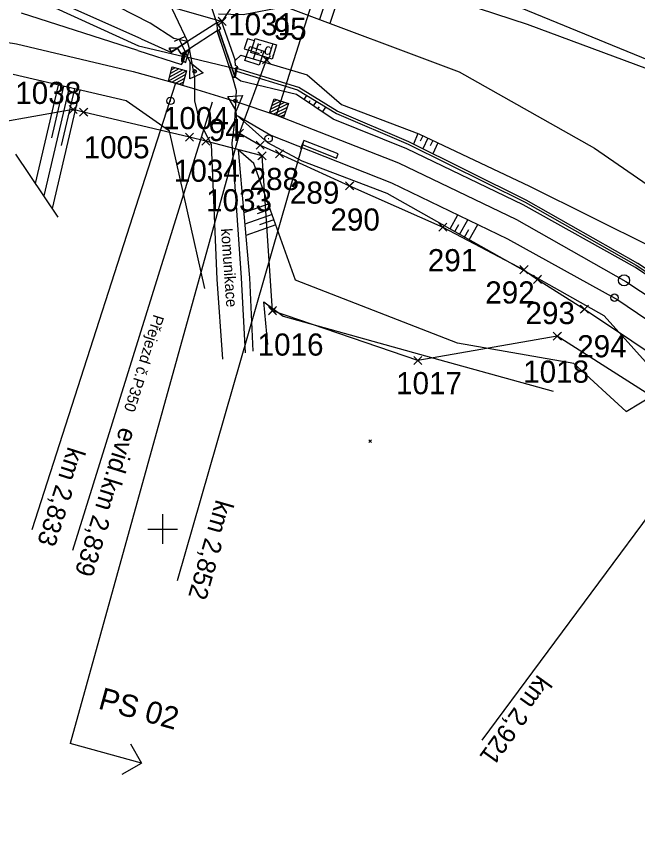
# Model space of a CAD drawing. Extents: x -866402 to -860377, y -1041908 to -1038598.
# Drawn here: x -866119.8 to -866035.7, y -1039142.5 to -1039030.6 of the extents above; entities that cross this region are included whole.
import ezdxf

# ---------------------------------------------------------------- set-up
doc = ezdxf.new("R2010")
doc.units = 0
for name, color, linetype in [('PS 02 pvky', 7, 'Continuous'), ('PS 02 trasa', 7, 'Continuous'), ('SZDC', 7, 'Continuous'), ('Vrstva 1', 7, 'Continuous'), ('Vrstva 13', 7, 'Continuous'), ('Vrstva 16', 7, 'Continuous'), ('Vrstva 17', 7, 'Continuous'), ('Vrstva 19', 7, 'Continuous'), ('Vrstva 23', 7, 'Continuous'), ('Vrstva 28', 7, 'Continuous'), ('Vrstva 3', 7, 'Continuous'), ('Vrstva 33', 7, 'Continuous'), ('Vrstva 4', 7, 'Continuous'), ('Vrstva 48', 7, 'Continuous'), ('Vrstva 49', 7, 'Continuous'), ('Vrstva 5', 7, 'Continuous'), ('Vrstva 51', 7, 'Continuous'), ('Vrstva 60', 7, 'Continuous'), ('Vrstva 7', 7, 'Continuous'), ('Vrstva 9', 7, 'Continuous')]:
    doc.layers.add(name, color=color, linetype=linetype)

msp = doc.modelspace()

# ---------------------------------------------------------------- linework, layer by layer
at = {"layer": 'PS 02 pvky'}
for points in [[(-866085.99, -1039036.14), (-866086.06, -1039036.37)], [(-866086.06, -1039036.37), (-866086.06, -1039036.37), (-866085.78, -1039036.46)], [(-866085.99, -1039036.14), (-866085.99, -1039036.14), (-866085.71, -1039036.23)], [(-866085.71, -1039036.23), (-866085.78, -1039036.46)]]:
    msp.add_lwpolyline(points, dxfattribs=at)
at = {"layer": 'PS 02 trasa'}
for p, q in [((-866089.58, -1039046.35), (-866112.52, -1039129.04)), ((-866102.88, -1039131.71), (-866112.52, -1039129.04)), ((-866104.36, -1039129.1), (-866102.88, -1039131.71)), ((-866105.49, -1039133.19), (-866102.88, -1039131.71))]:
    msp.add_line(p, q, dxfattribs=at)
for points in [[(-866089.58, -1039046.35), (-866085.94, -1039036.41)], [(-866089.58, -1039046.35), (-866086.79, -1039047.98), (-866084.17, -1039049.16), (-866074.68, -1039053.5), (-866062.05, -1039059.11), (-866051.07, -1039064.86), (-866049.23, -1039066.17), (-866042.89, -1039070.22), (-866030.06, -1039078.77), (-866023.51, -1039084.35), (-866020.73, -1039087.17), (-866013.2, -1039092.26), (-866004.71, -1039098.02), (-865992.41, -1039106.15), (-865981.06, -1039115.08), (-865978.49, -1039117.1), (-865966.14, -1039127.6), (-865952.64, -1039139.74), (-865944.03, -1039147.46), (-865936.02, -1039154.94), (-865933.75, -1039157.07), (-865918.84, -1039169.76), (-865908.34, -1039179.01)]]:
    msp.add_lwpolyline(points, dxfattribs=at)
at = {"layer": 'SZDC'}
for points in [[(-866173.58, -1039010.28), (-866139.24, -1039014.03), (-866135.59, -1039013.7), (-866108.01, -1039021.5), (-866099.33, -1039029.1), (-866091.94, -1039031.21), (-866087.62, -1039024.62), (-866074.31, -1039019.97), (-866032.39, -1039037.19), (-865999.72, -1039053.77), (-865967.8, -1039074.14), (-865938.24, -1039100.61), (-865935.1, -1039109.83), (-865930.21, -1039131.39), (-865886.54, -1039173.87), (-865874.49, -1039188.29), (-865866.5, -1039200.96), (-865848.89, -1039217.2), (-865824.46, -1039244.62), (-865811.77, -1039269), (-865801.8, -1039289.35)], [(-865876.59, -1039205.92), (-865919.19, -1039171.95), (-865943.13, -1039149.37), (-865947.55, -1039145.77), (-865966.01, -1039131.32), (-865992.06, -1039109.52), (-866005.79, -1039099.83), (-866046.56, -1039073.87), (-866065.43, -1039077.17), (-866085.13, -1039070.41), (-866086.54, -1039049.43), (-866094.16, -1039047.43), (-866096.36, -1039046.9), (-866110.7, -1039043.5), (-866112.11, -1039043.15), (-866127.37, -1039045.86), (-866147.4, -1039049.66), (-866152.71, -1039049.52)]]:
    msp.add_lwpolyline(points, dxfattribs=at)
at = {"layer": 'Vrstva 1'}
msp.add_lwpolyline([(-866140.05, -1039031), (-866119.79, -1039034.27), (-866104, -1039037.99), (-866098.27, -1039039.57), (-866095.96, -1039040.26), (-866090.11, -1039042.08), (-866084.57, -1039043.93), (-866068.08, -1039050.4), (-866052.1, -1039058.06), (-866037.28, -1039066.44), (-866023.76, -1039075.35), (-866019.56, -1039078.36)], dxfattribs=at)
at = {"layer": 'Vrstva 13'}
for p, q in [((-866092.66, -1039031.41), (-866096.65, -1039033.92)), ((-866090.23, -1039038.69), (-866092.38, -1039032.35)), ((-866092.38, -1039032.35), (-866090.18, -1039038.75)), ((-866092.61, -1039032.5), (-866096.37, -1039034.92)), ((-866098.05, -1039034.84), (-866096.65, -1039033.92)), ((-866097.98, -1039034.79), (-866096.65, -1039033.92)), ((-866098.86, -1039035.28), (-866098.79, -1039035.38)), ((-866097.49, -1039035.59), (-866096.37, -1039034.92)), ((-866097.2, -1039036.65), (-866096.9, -1039035.44)), ((-866096.9, -1039035.44), (-866096.37, -1039034.92)), ((-866096.9, -1039035.44), (-866096.86, -1039035.46))]:
    msp.add_line(p, q, dxfattribs=at)
for points in [[(-866092.61, -1039032.5), (-866092.38, -1039032.35), (-866092.1, -1039032.16), (-866092.66, -1039031.41)], [(-866092.66, -1039031.41), (-866092.15, -1039032.17), (-866092.1, -1039032.16)], [(-866090.48, -1039038.78), (-866092.61, -1039032.5), (-866090.55, -1039038.82)], [(-866099.08, -1039034.82), (-866098.86, -1039035.28), (-866098.05, -1039034.84), (-866099.08, -1039034.82), (-866099.16, -1039034.87), (-866098.79, -1039035.38), (-866098.12, -1039034.92), (-866098.05, -1039034.84)], [(-866098.05, -1039034.84), (-866097.52, -1039035.6), (-866097.49, -1039035.59), (-866097.98, -1039034.79), (-866098.05, -1039034.84)], [(-866096.37, -1039034.92), (-866096.89, -1039036.76), (-866097.2, -1039036.63), (-866096.86, -1039035.46), (-866096.37, -1039034.92)], [(-866097.2, -1039036.63), (-866097.2, -1039036.65), (-866096.86, -1039036.79), (-866096.89, -1039036.76)], [(-866090.55, -1039038.82), (-866090.18, -1039038.75), (-866090.23, -1039038.69), (-866090.48, -1039038.78), (-866090.55, -1039038.82)]]:
    msp.add_lwpolyline(points, dxfattribs=at)
at = {"layer": 'Vrstva 16'}
msp.add_lwpolyline([(-866088.94, -1039034.93), (-866088.02, -1039035.21), (-866087.57, -1039033.83), (-866088.53, -1039033.58), (-866088.94, -1039034.93)], dxfattribs=at)
at = {"layer": 'Vrstva 17'}
msp.add_lwpolyline([(-866037.25, -1039084.07), (-866033.37, -1039081.73), (-866019.44, -1039090.91), (-866005.12, -1039100.82), (-865983.05, -1039117.45), (-865950.09, -1039145.77), (-865936.95, -1039157.12), (-865920.94, -1039170.81), (-865906.86, -1039182.98), (-865895.75, -1039192.27), (-865887.73, -1039199.15)], dxfattribs=at)
at = {"layer": 'Vrstva 19'}
for p, q in [((-866097.52, -1039035.6), (-866096.9, -1039035.44)), ((-866089.98, -1039037.69), (-866097.31, -1039035.91)), ((-866089.99, -1039037.74), (-866090.18, -1039038.75)), ((-866090.07, -1039037.52), (-866089.84, -1039037.35)), ((-866089.99, -1039037.74), (-866090.07, -1039037.52)), ((-866089.99, -1039037.74), (-866089.84, -1039037.35)), ((-866090.18, -1039038.75), (-866090.09, -1039038.12))]:
    msp.add_line(p, q, dxfattribs=at)
for points in [[(-866097.39, -1039036.67), (-866097.41, -1039036.26), (-866097.31, -1039035.91), (-866097.28, -1039035.63), (-866097.52, -1039035.6), (-866097.15, -1039035.41)], [(-866097.2, -1039036.65), (-866096.9, -1039035.44), (-866097.15, -1039035.41), (-866097.38, -1039036.68), (-866097.2, -1039036.65)], [(-866097.38, -1039036.68), (-866097.39, -1039036.67), (-866097.2, -1039036.65)], [(-866090.18, -1039038.75), (-866090.12, -1039037.84), (-866090.07, -1039037.52)], [(-866089.84, -1039037.35), (-866089.94, -1039037.6), (-866089.98, -1039037.69), (-866090.01, -1039037.95), (-866090.09, -1039038.12)]]:
    msp.add_lwpolyline(points, dxfattribs=at)
at = {"layer": 'Vrstva 23'}
msp.add_lwpolyline([(-866087.47, -1039033.54), (-866084.57, -1039034.4), (-866085.17, -1039036.34), (-866088.08, -1039035.44), (-866087.47, -1039033.54)], dxfattribs=at)
at = {"layer": 'Vrstva 28'}
for p, q in [((-866099, -1039041.99), (-866098.9, -1039041.99)), ((-866085.7, -1039047.07), (-866085.6, -1039047.07))]:
    msp.add_line(p, q, dxfattribs=at)
for centre in [(-866098.95, -1039041.99), (-866085.65, -1039047.07)]:
    msp.add_circle(centre, 0.5, dxfattribs=at)
at = {"layer": 'Vrstva 3'}
for p, q in [((-866084.57, -1039043.93), (-866068.29, -1038992.54)), ((-866096.77, -1039037.91), (-866099.23, -1039039.31)), ((-866097.28, -1039037.77), (-866099.09, -1039038.79)), ((-866097.8, -1039037.63), (-866098.95, -1039038.28)), ((-866098.31, -1039037.49), (-866098.81, -1039037.77)), ((-866096.91, -1039038.42), (-866098.72, -1039039.45)), ((-866097.06, -1039038.93), (-866098.21, -1039039.59)), ((-866098.27, -1039039.57), (-866117.7, -1039100.12)), ((-866097.2, -1039039.44), (-866097.7, -1039039.73)), ((-866082.98, -1039042.35), (-866085.51, -1039043.62)), ((-866083.48, -1039042.19), (-866085.35, -1039043.11)), ((-866083.99, -1039042.02), (-866085.18, -1039042.61)), ((-866084.49, -1039041.85), (-866085.01, -1039042.11)), ((-866083.15, -1039042.86), (-866085.01, -1039043.78)), ((-866083.32, -1039043.36), (-866084.51, -1039043.95)), ((-866083.49, -1039043.86), (-866084, -1039044.12)), ((-866019.56, -1039078.36), (-866056.76, -1039128.61))]:
    msp.add_line(p, q, dxfattribs=at)
for points in [[(-866097.31, -1039039.84), (-866099.23, -1039039.31), (-866098.7, -1039037.38), (-866096.77, -1039037.91)], [(-866083.62, -1039044.25), (-866085.51, -1039043.62), (-866084.88, -1039041.72), (-866082.98, -1039042.35)]]:
    msp.add_lwpolyline(points, close=True, dxfattribs=at)
at = {"layer": 'Vrstva 33'}
for p, q in [((-866087.9, -1039035.23), (-866086.95, -1039035.55)), ((-866087.42, -1039035.39), (-866087.74, -1039036.34))]:
    msp.add_line(p, q, dxfattribs=at)
msp.add_lwpolyline([(-866088.21, -1039034.6), (-866086.31, -1039035.23), (-866086.95, -1039037.13), (-866088.85, -1039036.5), (-866088.21, -1039034.6)], dxfattribs=at)
at = {"layer": 'Vrstva 4'}
for p, q in [((-866097.05, -1039033.3), (-866098.46, -1039033.95)), ((-866095.58, -1039037.77), (-866095.75, -1039038.22)), ((-866095.96, -1039040.26), (-866090.11, -1039042.08)), ((-866093.29, -1039042.15), (-866112.23, -1039102.89)), ((-866090.33, -1039042.17), (-866090, -1039041.81)), ((-866090.59, -1039046.87), (-866089.03, -1039046.77))]:
    msp.add_line(p, q, dxfattribs=at)
for points in [[(-866097.75, -1039033.62), (-866096.28, -1039036.77), (-866094.53, -1039038.17), (-866096.34, -1039039.02), (-866096.28, -1039036.77)], [(-866089.81, -1039046.82), (-866090.04, -1039043.35), (-866091.16, -1039041.41), (-866089.17, -1039041.27), (-866090.04, -1039043.35)]]:
    msp.add_lwpolyline(points, dxfattribs=at)
for centre in [(-866095.67, -1039037.99), (-866090.16, -1039041.99)]:
    msp.add_circle(centre, 0.248, dxfattribs=at)
at = {"layer": 'Vrstva 48'}
for p, q in [((-866076.19, -1039023.18), (-866078.75, -1039030.97)), ((-866074.77, -1039023.65), (-866077.34, -1039031.5)), ((-866114.14, -1039039.84), (-866117.25, -1039053.17)), ((-866112.68, -1039040.18), (-866116.1, -1039054.87)), ((-866113.41, -1039040.01), (-866115.05, -1039047.01)), ((-866111.22, -1039040.52), (-866114.96, -1039056.57)), ((-866111.95, -1039040.35), (-866113.74, -1039048.03)), ((-866080.84, -1039041.82), (-866080.46, -1039041.27)), ((-866080.21, -1039042.24), (-866080.02, -1039041.95)), ((-866079.59, -1039042.66), (-866079.18, -1039042.06)), ((-866078.97, -1039043.08), (-866078.76, -1039042.77)), ((-866078.35, -1039043.51), (-866077.9, -1039042.84)), ((-866065.46, -1039046.4), (-866066.01, -1039047.85)), ((-866064.77, -1039046.71), (-866065.11, -1039047.43)), ((-866064.1, -1039047.03), (-866064.77, -1039048.47)), ((-866063.42, -1039047.35), (-866063.76, -1039048.08)), ((-866062.74, -1039047.67), (-866063.43, -1039049.14)), ((-866085.7, -1039055.96), (-866089.02, -1039057.14)), ((-866085.45, -1039056.66), (-866087.2, -1039057.29)), ((-866085.19, -1039057.37), (-866088.88, -1039058.68)), ((-866084.94, -1039058.08), (-866086.88, -1039058.77)), ((-866061.08, -1039059.33), (-866060.01, -1039057.43)), ((-866059.78, -1039060.07), (-866058.66, -1039058.09)), ((-866084.69, -1039058.78), (-866088.75, -1039060.23)), ((-866060.43, -1039059.7), (-866059.88, -1039058.73)), ((-866058.47, -1039060.81), (-866057.31, -1039058.74)), ((-866059.12, -1039060.44), (-866058.55, -1039059.43))]:
    msp.add_line(p, q, dxfattribs=at)
at = {"layer": 'Vrstva 49'}
for p, q in [((-866123.13, -1039025.46), (-866103.25, -1039034.51)), ((-866103.37, -1039035.16), (-866119.1, -1039030.1)), ((-866102.9, -1039033.6), (-866098.79, -1039035.42)), ((-866103.25, -1039034.51), (-866097.31, -1039035.91)), ((-866098.05, -1039034.84), (-866097.52, -1039035.6)), ((-866090.2, -1039036.5), (-866089.42, -1039035.81)), ((-866089.42, -1039035.81), (-866080.42, -1039038.46)), ((-866104.96, -1039041.98), (-866120.26, -1039038.41)), ((-866099.08, -1039046.08), (-866104.96, -1039041.98)), ((-866094.31, -1039067.39), (-866099.08, -1039046.08)), ((-866119.93, -1039049.2), (-866114.18, -1039057.73)), ((-866085.77, -1039074.99), (-866086.3, -1039069.23)), ((-866072.1, -1039087.9), (-866071.74, -1039088.25)), ((-866072.1, -1039088.25), (-866071.74, -1039087.9))]:
    msp.add_line(p, q, dxfattribs=at)
for points in [[(-866102.9, -1039033.6), (-866122.79, -1039024.71), (-866146.78, -1039013.71)], [(-866101.7, -1039031.47), (-866120.96, -1039021.58), (-866135.61, -1039015.68), (-866146.78, -1039013.71)], [(-866090.55, -1039018.25), (-866078.97, -1039022.27), (-866050.62, -1039031.57), (-866031.56, -1039038.68), (-866008.4, -1039049.04)], [(-866092.46, -1039030.18), (-866089.11, -1039030.3), (-866083.47, -1039029.21), (-866059.83, -1039038.03), (-866041.52, -1039048.4), (-865997.72, -1039078.61), (-865986.09, -1039094.2), (-865969.17, -1039106.56), (-865942.34, -1039136.25)], [(-866092.66, -1039031.41), (-866092.08, -1039031.12), (-866090.2, -1039036.5)], [(-866096.65, -1039033.92), (-866098.48, -1039033.54), (-866101.7, -1039031.47)], [(-866096.65, -1039033.92), (-866098.05, -1039034.84), (-866099.08, -1039034.82), (-866099.16, -1039034.87), (-866098.79, -1039035.38), (-866098.79, -1039035.42)], [(-866103.37, -1039035.16), (-866097.45, -1039037.06), (-866097.2, -1039036.65)], [(-866098.79, -1039035.38), (-866098.12, -1039034.92), (-866098.05, -1039034.84)], [(-866097.52, -1039035.6), (-866097.28, -1039035.63), (-866097.31, -1039035.91), (-866097.41, -1039036.26), (-866097.39, -1039036.67), (-866097.2, -1039036.65)], [(-866089.94, -1039037.6), (-866089.84, -1039037.35), (-866089.98, -1039037.28), (-866090.14, -1039037.2), (-866090.2, -1039036.5)], [(-866090.18, -1039038.75), (-866090.09, -1039038.12), (-866090.01, -1039037.95)], [(-866089.84, -1039037.35), (-866089.98, -1039037.28), (-866090.14, -1039037.2)], [(-866090.01, -1039037.95), (-866089.98, -1039037.69), (-866089.94, -1039037.6)], [(-866090.01, -1039037.95), (-866081.72, -1039040.5), (-866076.48, -1039043.71), (-866066.76, -1039047.86), (-866050.91, -1039055.72), (-866035.88, -1039064.26), (-866022.41, -1039073.16), (-866003.15, -1039087.32), (-865989.9, -1039098.7), (-865972.83, -1039112.76), (-865942.45, -1039137.76), (-865929.69, -1039148.44), (-865917.1, -1039158.86), (-865904.23, -1039169.72), (-865891.61, -1039180.96), (-865880.78, -1039191.21)], [(-865972.64, -1039112.55), (-865989.64, -1039098.5), (-866003.15, -1039087.32), (-866022.27, -1039072.9), (-866035.63, -1039064.01), (-866050.77, -1039055.45), (-866066.65, -1039047.54), (-866076.36, -1039043.36), (-866081.54, -1039040.15), (-866089.94, -1039037.6)], [(-865881.31, -1039191.84), (-865891.8, -1039181.17), (-865904.43, -1039169.9), (-865917.25, -1039159.03), (-865929.82, -1039148.62), (-865942.51, -1039137.95), (-865973.04, -1039113.08), (-865989.99, -1039098.9), (-866003.35, -1039087.62), (-866022.63, -1039073.54), (-866035.98, -1039064.55), (-866051.16, -1039056.06), (-866066.94, -1039048.47), (-866076.93, -1039044.46), (-866081.87, -1039041.12), (-866089.43, -1039039.33), (-866090.18, -1039038.75)], [(-866080.42, -1039038.46), (-866075.79, -1039042.46), (-866065.32, -1039046.46), (-866050.33, -1039053.52), (-866033.6, -1039061.87), (-866021.56, -1039071.93), (-866001.92, -1039086.12)], [(-865905.6, -1039181.31), (-865919.48, -1039168.96), (-865935.64, -1039155.48), (-865947.25, -1039144.17), (-865977.01, -1039118.41), (-865993.88, -1039104.74), (-866003.02, -1039099.51), (-866018.17, -1039089.11), (-866032.17, -1039080.04), (-866040.22, -1039071.09), (-866069.61, -1039054.53), (-866081.09, -1039050.16), (-866085.74, -1039047.69), (-866089.93, -1039043.96)], [(-866089.93, -1039043.96), (-866085.33, -1039046.65), (-866069, -1039053.09), (-866053.32, -1039060.67), (-866038.36, -1039068.93), (-866025.18, -1039077.89), (-866006.07, -1039091.92), (-865993.21, -1039103.04), (-865975.6, -1039117.03), (-865945.55, -1039141.99), (-865933.05, -1039152.36), (-865920.39, -1039162.88), (-865907.48, -1039173.69), (-865895.19, -1039184.6), (-865884.95, -1039195.19)], [(-866082.02, -1039066.29), (-866087.65, -1039050.47), (-866089.77, -1039048.64)], [(-866089.77, -1039048.64), (-866088.24, -1039065.98), (-866087.8, -1039075.88)], [(-866037.25, -1039084.07), (-866044.31, -1039077.56), (-866060.05, -1039074.81), (-866082.02, -1039066.29)], [(-866086.3, -1039069.23), (-866083.67, -1039071.17), (-866062.46, -1039077.06), (-866047.13, -1039081.32)]]:
    msp.add_lwpolyline(points, dxfattribs=at)
at = {"layer": 'Vrstva 5'}
for p, q in [((-866100, -1039098), (-866100, -1039102)), ((-866102, -1039100), (-866098, -1039100))]:
    msp.add_line(p, q, dxfattribs=at)
at = {"layer": 'Vrstva 51'}
for points in [[(-866104.1, -1039011.51), (-866101.82, -1039021.22), (-866099.96, -1039026.87), (-866096.65, -1039033.92)], [(-866092.66, -1039031.41), (-866094.93, -1039024.6), (-866095.7, -1039018.01), (-866092.78, -1039011.81)], [(-866092.66, -1039031.41), (-866092.61, -1039032.5), (-866090.55, -1039038.82), (-866090.05, -1039040.56), (-866090.28, -1039044.79), (-866090.63, -1039047.71), (-866089.39, -1039065.95), (-866088.81, -1039076.14)], [(-866091.85, -1039076.97), (-866092.61, -1039066.16), (-866093.4, -1039047.88), (-866094.93, -1039044.95), (-866095.66, -1039041.96), (-866095.64, -1039038.84), (-866096.37, -1039034.92), (-866096.65, -1039033.92)]]:
    msp.add_lwpolyline(points, dxfattribs=at)
at = {"layer": 'Vrstva 60'}
for p, q in [((-866091.49, -1039031.66), (-866092.49, -1039030.66)), ((-866091.49, -1039030.76), (-866092.49, -1039031.76)), ((-866092.39, -1039031.66), (-866091.39, -1039030.66)), ((-866092.39, -1039030.76), (-866091.39, -1039031.76)), ((-866091.94, -1039031.21), (-866091.94, -1039031.21)), ((-866085.49, -1039036.86), (-866086.49, -1039035.86)), ((-866085.49, -1039035.96), (-866086.49, -1039036.96)), ((-866086.39, -1039036.86), (-866085.39, -1039035.86)), ((-866086.39, -1039035.96), (-866085.39, -1039036.96)), ((-866085.94, -1039036.41), (-866085.94, -1039036.41)), ((-866111.66, -1039043.6), (-866112.66, -1039042.6)), ((-866111.66, -1039042.7), (-866112.66, -1039043.7)), ((-866112.56, -1039043.6), (-866111.56, -1039042.6)), ((-866112.56, -1039042.7), (-866111.56, -1039043.7)), ((-866112.11, -1039043.15), (-866112.11, -1039043.15)), ((-866110.25, -1039043.95), (-866111.25, -1039042.95)), ((-866110.25, -1039043.05), (-866111.25, -1039044.05)), ((-866111.15, -1039043.95), (-866110.15, -1039042.95)), ((-866111.15, -1039043.05), (-866110.15, -1039044.05)), ((-866110.7, -1039043.5), (-866110.7, -1039043.5)), ((-866089.14, -1039046.8), (-866090.14, -1039045.8)), ((-866089.14, -1039045.9), (-866090.14, -1039046.9)), ((-866090.04, -1039046.8), (-866089.04, -1039045.8)), ((-866090.04, -1039045.9), (-866089.04, -1039046.9)), ((-866095.91, -1039047.35), (-866096.91, -1039046.35)), ((-866095.91, -1039046.45), (-866096.91, -1039047.45)), ((-866096.81, -1039047.35), (-866095.81, -1039046.35)), ((-866096.81, -1039046.45), (-866095.81, -1039047.45)), ((-866096.36, -1039046.9), (-866096.36, -1039046.9)), ((-866093.71, -1039047.88), (-866094.71, -1039046.88)), ((-866093.71, -1039046.98), (-866094.71, -1039047.98)), ((-866094.61, -1039047.88), (-866093.61, -1039046.88)), ((-866094.61, -1039046.98), (-866093.61, -1039047.98)), ((-866089.58, -1039046.35), (-866089.58, -1039046.35)), ((-866094.16, -1039047.43), (-866094.16, -1039047.43)), ((-866086.34, -1039048.43), (-866087.34, -1039047.43)), ((-866086.34, -1039047.53), (-866087.34, -1039048.53)), ((-866087.24, -1039048.43), (-866086.24, -1039047.43)), ((-866087.24, -1039047.53), (-866086.24, -1039048.53)), ((-866086.79, -1039047.98), (-866086.79, -1039047.98)), ((-866086.09, -1039049.88), (-866087.09, -1039048.88)), ((-866086.09, -1039048.98), (-866087.09, -1039049.98)), ((-866086.99, -1039049.88), (-866085.99, -1039048.88)), ((-866086.99, -1039048.98), (-866085.99, -1039049.98)), ((-866083.72, -1039049.61), (-866084.72, -1039048.61)), ((-866083.72, -1039048.71), (-866084.72, -1039049.71)), ((-866084.62, -1039049.61), (-866083.62, -1039048.61)), ((-866084.62, -1039048.71), (-866083.62, -1039049.71)), ((-866084.17, -1039049.16), (-866084.17, -1039049.16)), ((-866086.54, -1039049.43), (-866086.54, -1039049.43)), ((-866074.23, -1039053.95), (-866075.23, -1039052.95)), ((-866074.23, -1039053.05), (-866075.23, -1039054.05)), ((-866075.13, -1039053.95), (-866074.13, -1039052.95)), ((-866075.13, -1039053.05), (-866074.13, -1039054.05)), ((-866074.68, -1039053.5), (-866074.68, -1039053.5)), ((-866061.6, -1039059.56), (-866062.6, -1039058.56)), ((-866061.6, -1039058.66), (-866062.6, -1039059.66)), ((-866062.5, -1039059.56), (-866061.5, -1039058.56)), ((-866062.5, -1039058.66), (-866061.5, -1039059.66)), ((-866062.05, -1039059.11), (-866062.05, -1039059.11)), ((-866050.62, -1039065.31), (-866051.62, -1039064.31)), ((-866050.62, -1039064.41), (-866051.62, -1039065.41)), ((-866051.52, -1039065.31), (-866050.52, -1039064.31)), ((-866051.52, -1039064.41), (-866050.52, -1039065.41)), ((-866051.07, -1039064.86), (-866051.07, -1039064.86)), ((-866048.78, -1039066.62), (-866049.78, -1039065.62)), ((-866048.78, -1039065.72), (-866049.78, -1039066.72)), ((-866049.68, -1039066.62), (-866048.68, -1039065.62)), ((-866049.68, -1039065.72), (-866048.68, -1039066.72)), ((-866049.23, -1039066.17), (-866049.23, -1039066.17)), ((-866084.68, -1039070.86), (-866085.68, -1039069.86)), ((-866084.68, -1039069.96), (-866085.68, -1039070.96)), ((-866085.58, -1039070.86), (-866084.58, -1039069.86)), ((-866085.58, -1039069.96), (-866084.58, -1039070.96)), ((-866085.13, -1039070.41), (-866085.13, -1039070.41)), ((-866042.44, -1039070.67), (-866043.44, -1039069.67)), ((-866042.44, -1039069.77), (-866043.44, -1039070.77)), ((-866043.34, -1039070.67), (-866042.34, -1039069.67)), ((-866043.34, -1039069.77), (-866042.34, -1039070.77)), ((-866042.89, -1039070.22), (-866042.89, -1039070.22)), ((-866046.11, -1039074.32), (-866047.11, -1039073.32)), ((-866046.11, -1039073.42), (-866047.11, -1039074.42)), ((-866047.01, -1039074.32), (-866046.01, -1039073.32)), ((-866047.01, -1039073.42), (-866046.01, -1039074.42)), ((-866046.56, -1039073.87), (-866046.56, -1039073.87)), ((-866064.98, -1039077.62), (-866065.98, -1039076.62)), ((-866064.98, -1039076.72), (-866065.98, -1039077.72)), ((-866065.88, -1039077.62), (-866064.88, -1039076.62)), ((-866065.88, -1039076.72), (-866064.88, -1039077.72)), ((-866065.43, -1039077.17), (-866065.43, -1039077.17))]:
    msp.add_line(p, q, dxfattribs=at)
at = {"layer": 'Vrstva 7'}
msp.add_line((-866038.86, -1039068.65), (-866038.76, -1039068.65), dxfattribs=at)
for centre, radius in [((-866037.51, -1039066.31), 0.75), ((-866038.81, -1039068.65), 0.5)]:
    msp.add_circle(centre, radius, dxfattribs=at)
at = {"layer": 'Vrstva 9'}
for p, q in [((-866080.99, -1039047.63), (-866098.05, -1039107.01)), ((-866081.1, -1039047.91), (-866081.32, -1039048.46)), ((-866080.89, -1039047.35), (-866081.1, -1039047.91)), ((-866081.1, -1039047.91), (-866076.45, -1039049.73)), ((-866076.23, -1039049.17), (-866080.89, -1039047.35)), ((-866076.45, -1039049.73), (-866076.23, -1039049.17))]:
    msp.add_line(p, q, dxfattribs=at)

# ---------------------------------------------------------------- texts
at = {"layer": 'PS 02 pvky'}
for s, height, p in [('v pilíři', 0.0504, (-866085.97, -1039036.35)), ('SIS1', 0.063, (-866085.95, -1039036.25))]:
    msp.add_text(s, height=height, rotation=343.1279, dxfattribs=at).set_placement(p)
at = {"layer": 'PS 02 trasa'}
msp.add_text('PS 02', height=3, rotation=344.5002, dxfattribs=at).set_placement((-866108.86, -1039124.3))
at = {"layer": 'Vrstva 23'}
msp.add_text('r.d.', height=1.5, rotation=343.495, dxfattribs=at).set_placement((-866087.58, -1039035.23))
at = {"layer": 'Vrstva 3'}
for s, rotation, p in [('km 2,833', 252.2085, (-866112.81, -1039088.73)), ('km 2,921', 234.3515, (-866049.18, -1039119.61))]:
    msp.add_text(s, height=2.5, rotation=rotation, dxfattribs=at).set_placement(p)
at = {"layer": 'Vrstva 4'}
for s, height, rotation, p in [('Přejezd č.P350', 1.5, 252.6826, (-866101.21, -1039070.84)), ('evid.km 2,839', 2.5, 252.7151, (-866105.75, -1039086.06))]:
    msp.add_text(s, height=height, rotation=rotation, dxfattribs=at).set_placement(p)
at = {"layer": 'Vrstva 51'}
msp.add_text('komunikace', height=1.5, rotation=274.0084, dxfattribs=at).set_placement((-866092.11, -1039059.31))
at = {"layer": 'Vrstva 60'}
for s, p in [('1031', (-866091.13, -1039033.1)), ('95', (-866084.97, -1039033.7)), ('1038', (-866119.96, -1039042.4)), ('1004', (-866099.96, -1039045.82)), ('94', (-866093.76, -1039047.42)), ('1005', (-866110.7, -1039049.77)), ('1034', (-866098.48, -1039052.95)), ('288', (-866088.22, -1039054.07)), ('289', (-866082.77, -1039055.91)), ('1033', (-866094.12, -1039056.95)), ('290', (-866077.28, -1039059.56)), ('291', (-866064.09, -1039065.07)), ('292', (-866056.31, -1039069.44)), ('293', (-866050.86, -1039072.23)), ('1016', (-866087.14, -1039076.5)), ('294', (-866043.86, -1039076.73)), ('1018', (-866051.18, -1039080.17)), ('1017', (-866068.39, -1039081.73))]:
    msp.add_text(s, height=3, dxfattribs=at).set_placement(p)
at = {"layer": 'Vrstva 9'}
msp.add_text('km 2,852', height=2.5, rotation=253.9739, dxfattribs=at).set_placement((-866092.76, -1039095.9))

doc.saveas('drawing.dxf')
